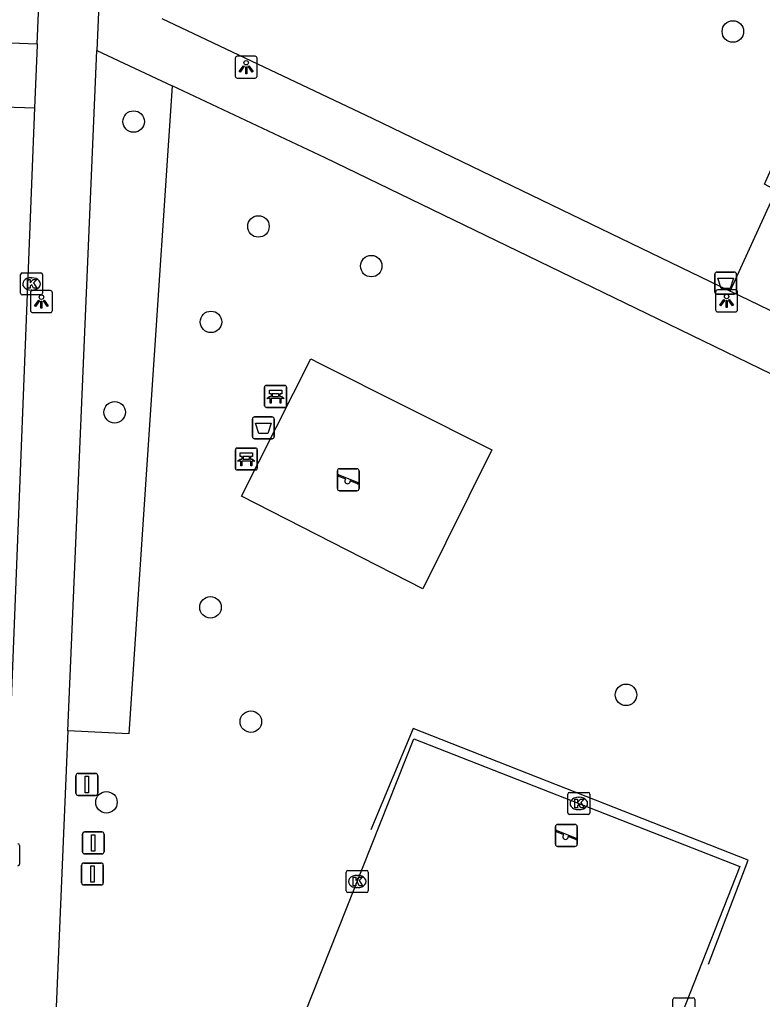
# Model space of a CAD drawing. Extents: x 161355 to 162026, y 386504 to 387459.
# Drawn here: x 161642.93 to 161676.72, y 387150.74 to 387195.32 of the extents above; entities that cross this region are included whole.
import ezdxf

# ---------------------------------------------------------------- set-up
doc = ezdxf.new("R2010")
doc.units = 0
for name, color, linetype in [('IMGEO_Afsluitpaal', 7, 'Continuous'), ('IMGEO_Afvalbak', 7, 'Continuous'), ('IMGEO_Bank', 7, 'Continuous'), ('IMGEO_Boom', 7, 'Continuous'), ('IMGEO_Groenvoorziening', 7, 'Continuous'), ('IMGEO_Hek', 7, 'Continuous'), ('IMGEO_Kolk', 7, 'Continuous'), ('IMGEO_Lichtpunt', 7, 'Continuous'), ('IMGEO_Rijbaan_lokaal_open', 7, 'Continuous'), ('IMGEO_Speelvoorziening', 7, 'Continuous'), ('IMGEO_Verkeersbordpaal', 7, 'Continuous'), ('IMGEO_Voetpad_open', 7, 'Continuous')]:
    doc.layers.add(name, color=color, linetype=linetype)

msp = doc.modelspace()

# ---------------------------------------------------------------- linework, layer by layer
at = {"layer": 'IMGEO_Afsluitpaal'}
for p, q in [((161645.788, 387157.46), (161645.788, 387158.26)), ((161645.788, 387158.26), (161645.788, 387157.46)), ((161645.888, 387158.36), (161646.678, 387158.36)), ((161646.678, 387158.36), (161645.888, 387158.36)), ((161646.778, 387158.26), (161646.778, 387157.46)), ((161646.778, 387157.46), (161646.778, 387158.26)), ((161646.678, 387157.36), (161645.888, 387157.36)), ((161645.888, 387157.36), (161646.678, 387157.36)), ((161645.75, 387156.049), (161645.75, 387156.849)), ((161645.75, 387156.849), (161645.75, 387156.049)), ((161645.85, 387156.949), (161646.64, 387156.949)), ((161646.64, 387156.949), (161645.85, 387156.949)), ((161646.74, 387156.849), (161646.74, 387156.049)), ((161646.74, 387156.049), (161646.74, 387156.849)), ((161646.64, 387155.949), (161645.85, 387155.949)), ((161645.85, 387155.949), (161646.64, 387155.949))]:
    msp.add_line(p, q, dxfattribs=at)
for points in [[(161646.208, 387158.235), (161646.358, 387158.235), (161646.358, 387157.485), (161646.208, 387157.485), (161646.208, 387158.235)], [(161646.17, 387156.824), (161646.32, 387156.824), (161646.32, 387156.074), (161646.17, 387156.074), (161646.17, 387156.824)]]:
    msp.add_lwpolyline(points, dxfattribs=at)
for centre, start, end in [((161645.888, 387158.26), 90, 180), ((161645.888, 387158.26), 90, 180), ((161646.678, 387158.26), 0, 90), ((161646.678, 387158.26), 360, 90), ((161645.888, 387157.46), 180, 270), ((161645.888, 387157.46), 180, 270), ((161646.678, 387157.46), 270, 0), ((161646.678, 387157.46), 270, 0), ((161645.85, 387156.849), 90, 180), ((161645.85, 387156.849), 90, 180), ((161646.64, 387156.849), 0, 90), ((161646.64, 387156.849), 360, 90), ((161645.85, 387156.049), 180, 270), ((161645.85, 387156.049), 180, 270), ((161646.64, 387156.049), 270, 0), ((161646.64, 387156.049), 270, 0)]:
    msp.add_arc(centre, 0.1, start, end, dxfattribs=at)
at = {"layer": 'IMGEO_Afvalbak'}
for p, q in [((161674.556, 387182.938), (161674.556, 387183.738)), ((161674.556, 387183.738), (161674.556, 387182.938)), ((161674.656, 387183.838), (161675.446, 387183.838)), ((161675.446, 387183.838), (161674.656, 387183.838)), ((161675.546, 387183.738), (161675.546, 387182.938)), ((161675.546, 387182.938), (161675.546, 387183.738)), ((161675.446, 387182.838), (161674.656, 387182.838)), ((161674.656, 387182.838), (161675.446, 387182.838)), ((161653.524, 387176.35), (161653.524, 387177.15)), ((161653.524, 387177.15), (161653.524, 387176.35)), ((161653.624, 387177.25), (161654.414, 387177.25)), ((161654.414, 387177.25), (161653.624, 387177.25)), ((161654.514, 387177.15), (161654.514, 387176.35)), ((161654.514, 387176.35), (161654.514, 387177.15)), ((161654.414, 387176.25), (161653.624, 387176.25)), ((161653.624, 387176.25), (161654.414, 387176.25))]:
    msp.add_line(p, q, dxfattribs=at)
for points in [[(161674.699, 387183.552), (161675.403, 387183.552), (161675.254, 387183.082), (161674.848, 387183.082), (161674.699, 387183.552)], [(161653.667, 387176.964), (161654.371, 387176.964), (161654.222, 387176.494), (161653.816, 387176.494), (161653.667, 387176.964)]]:
    msp.add_lwpolyline(points, dxfattribs=at)
for centre, start, end in [((161674.656, 387183.738), 90, 180), ((161674.656, 387183.738), 90, 180), ((161675.446, 387183.738), 0, 90), ((161675.446, 387183.738), 360, 90), ((161674.656, 387182.938), 180, 270), ((161674.656, 387182.938), 180, 270), ((161675.446, 387182.938), 270, 0), ((161675.446, 387182.938), 270, 0), ((161653.624, 387177.15), 90, 180), ((161653.624, 387177.15), 90, 180), ((161654.414, 387177.15), 0, 90), ((161654.414, 387177.15), 360, 90), ((161653.624, 387176.35), 180, 270), ((161653.624, 387176.35), 180, 270), ((161654.414, 387176.35), 270, 0), ((161654.414, 387176.35), 270, 0)]:
    msp.add_arc(centre, 0.1, start, end, dxfattribs=at)
at = {"layer": 'IMGEO_Bank'}
for p, q in [((161654.151, 387178.681), (161654.992, 387178.681)), ((161654.992, 387178.681), (161654.151, 387178.681)), ((161654.076, 387177.756), (161654.076, 387178.597)), ((161654.076, 387178.597), (161654.076, 387177.756)), ((161654.385, 387178.187), (161654.385, 387178.293)), ((161654.429, 387178.293), (161654.429, 387178.187)), ((161654.717, 387178.299), (161654.435, 387178.299)), ((161654.723, 387178.187), (161654.723, 387178.293)), ((161654.767, 387178.293), (161654.767, 387178.187)), ((161655.076, 387178.606), (161655.076, 387177.765)), ((161655.076, 387177.765), (161655.076, 387178.606)), ((161654.773, 387178.079), (161654.38, 387178.079)), ((161654.435, 387178.181), (161654.717, 387178.181)), ((161655.001, 387177.681), (161654.16, 387177.681)), ((161654.16, 387177.681), (161655.001, 387177.681)), ((161652.746, 387174.906), (161652.746, 387175.747)), ((161652.746, 387175.747), (161652.746, 387174.906)), ((161652.821, 387175.831), (161653.662, 387175.831)), ((161653.662, 387175.831), (161652.821, 387175.831)), ((161653.746, 387175.756), (161653.746, 387174.915)), ((161653.746, 387174.915), (161653.746, 387175.756)), ((161653.443, 387175.229), (161653.05, 387175.229)), ((161653.055, 387175.337), (161653.055, 387175.443)), ((161653.099, 387175.443), (161653.099, 387175.337)), ((161653.387, 387175.449), (161653.105, 387175.449)), ((161653.105, 387175.331), (161653.387, 387175.331)), ((161653.393, 387175.337), (161653.393, 387175.443)), ((161653.437, 387175.443), (161653.437, 387175.337)), ((161653.671, 387174.831), (161652.83, 387174.831)), ((161652.83, 387174.831), (161653.671, 387174.831))]:
    msp.add_line(p, q, dxfattribs=at)
for points in [[(161654.379, 387178.299), (161654.293, 387178.299), (161654.293, 387178.46), (161654.856, 387178.46), (161654.856, 387178.299), (161654.773, 387178.299)], [(161654.323, 387178.079), (161654.181, 387178.079), (161654.293, 387178.181), (161654.379, 387178.181)], [(161654.373, 387178.072), (161654.373, 387177.865), (161654.33, 387177.865), (161654.33, 387178.072)], [(161654.773, 387178.181), (161654.856, 387178.181), (161654.968, 387178.079), (161654.829, 387178.079)], [(161654.823, 387178.072), (161654.823, 387177.865), (161654.779, 387177.865), (161654.779, 387178.072)], [(161653.049, 387175.449), (161652.963, 387175.449), (161652.963, 387175.61), (161653.526, 387175.61), (161653.526, 387175.449), (161653.443, 387175.449)], [(161652.993, 387175.229), (161652.851, 387175.229), (161652.963, 387175.331), (161653.049, 387175.331)], [(161653.043, 387175.222), (161653.043, 387175.015), (161653, 387175.015), (161653, 387175.222)], [(161653.443, 387175.331), (161653.526, 387175.331), (161653.638, 387175.229), (161653.499, 387175.229)], [(161653.493, 387175.222), (161653.493, 387175.015), (161653.449, 387175.015), (161653.449, 387175.222)]]:
    msp.add_lwpolyline(points, dxfattribs=at)
for centre, radius, start, end in [((161654.154, 387178.603), 0.0779, 92.4484, 184.2845), ((161654.154, 387178.603), 0.0779, 92.4484, 184.2845), ((161654.998, 387178.603), 0.0779, 2.4484, 94.2845), ((161654.998, 387178.603), 0.0779, 2.4484, 94.2845), ((161654.378, 387178.292), 0.00671, 2.8957, 87.1043), ((161654.435, 387178.292), 0.00671, 92.8957, 177.1043), ((161654.717, 387178.292), 0.00671, 2.8957, 87.1043), ((161654.774, 387178.292), 0.00671, 92.8957, 177.1043), ((161654.323, 387178.072), 0.00671, 2.8957, 87.1043), ((161654.38, 387178.072), 0.00671, 92.8957, 177.1043), ((161654.378, 387178.188), 0.00671, 272.8957, 357.1043), ((161654.435, 387178.188), 0.00671, 182.8957, 267.1043), ((161654.717, 387178.188), 0.00671, 272.8957, 357.1043), ((161654.774, 387178.188), 0.00671, 182.8957, 267.1043), ((161654.772, 387178.072), 0.00671, 2.8957, 87.1043), ((161654.829, 387178.072), 0.00671, 92.8957, 177.1043), ((161654.154, 387177.759), 0.0779, 182.4484, 274.2845), ((161654.154, 387177.759), 0.0779, 182.4484, 274.2845), ((161654.998, 387177.759), 0.0779, 272.4484, 4.2845), ((161654.998, 387177.759), 0.0779, 272.4484, 4.2845), ((161652.824, 387175.753), 0.0779, 92.4484, 184.2845), ((161652.824, 387175.753), 0.0779, 92.4484, 184.2845), ((161653.668, 387175.753), 0.0779, 2.4484, 94.2845), ((161653.668, 387175.753), 0.0779, 2.4484, 94.2845), ((161652.993, 387175.222), 0.00671, 2.8957, 87.1043), ((161653.05, 387175.222), 0.00671, 92.8957, 177.1043), ((161653.048, 387175.442), 0.00671, 2.8957, 87.1043), ((161653.048, 387175.338), 0.00671, 272.8957, 357.1043), ((161653.105, 387175.442), 0.00671, 92.8957, 177.1043), ((161653.105, 387175.338), 0.00671, 182.8957, 267.1043), ((161653.387, 387175.442), 0.00671, 2.8957, 87.1043), ((161653.387, 387175.338), 0.00671, 272.8957, 357.1043), ((161653.444, 387175.442), 0.00671, 92.8957, 177.1043), ((161653.444, 387175.338), 0.00671, 182.8957, 267.1043), ((161653.442, 387175.222), 0.00671, 2.8957, 87.1043), ((161653.499, 387175.222), 0.00671, 92.8957, 177.1043), ((161652.824, 387174.909), 0.0779, 182.4484, 274.2845), ((161652.824, 387174.909), 0.0779, 182.4484, 274.2845), ((161653.668, 387174.909), 0.0779, 272.4484, 4.2845), ((161653.668, 387174.909), 0.0779, 272.4484, 4.2845)]:
    msp.add_arc(centre, radius, start, end, dxfattribs=at)
at = {"layer": 'IMGEO_Boom'}
for centre in [(161675.381, 387194.783), (161648.118, 387190.686), (161653.798, 387185.912), (161658.929, 387184.108), (161651.636, 387181.57), (161647.256, 387177.458), (161651.616, 387168.581), (161670.519, 387164.601), (161653.452, 387163.38), (161646.883, 387159.713)]:
    msp.add_circle(centre, 0.489, dxfattribs=at)
at = {"layer": 'IMGEO_Groenvoorziening'}
for points in [[(161675.258, 387182.967), (161677.355, 387187.544), (161676.815, 387187.831), (161678.614, 387191.852), (161679.214, 387191.601), (161680.481, 387194.244), (161686.065, 387191.554), (161685.681, 387190.731), (161691.646, 387187.654), (161686.911, 387177.338)], [(161649.878, 387192.304), (161647.908, 387162.82), (161645.129, 387162.959)], [(161661.281, 387169.417), (161653.03, 387173.634), (161656.176, 387179.887), (161656.585, 387179.681), (161664.414, 387175.742), (161661.281, 387169.417)], [(161675.696, 387156.788), (161665.817, 387131.67), (161650.924, 387137.534), (161660.866, 387162.6), (161675.696, 387156.788)]]:
    msp.add_lwpolyline(points, dxfattribs=at)
at = {"layer": 'IMGEO_Hek'}
msp.add_lwpolyline([(161674.268, 387152.353), (161676.073, 387157.074), (161660.841, 387163.07), (161658.907, 387158.455)], dxfattribs=at)
at = {"layer": 'IMGEO_Kolk'}
for p, q in [((161642.973, 387182.871), (161642.973, 387183.723)), ((161643.048, 387183.797), (161643.9, 387183.797)), ((161643.461, 387183.577), (161643.486, 387183.577)), ((161643.974, 387183.723), (161643.974, 387182.871)), ((161643.9, 387182.797), (161643.048, 387182.797)), ((161643.484, 387183.017), (161643.459, 387183.017)), ((161667.872, 387159.232), (161667.872, 387160.084)), ((161667.947, 387160.158), (161668.799, 387160.158)), ((161668.873, 387160.084), (161668.873, 387159.232)), ((161668.36, 387159.938), (161668.385, 387159.938)), ((161668.799, 387159.158), (161667.947, 387159.158)), ((161668.383, 387159.378), (161668.358, 387159.378)), ((161642.931, 387157.75), (161642.931, 387156.898)), ((161657.791, 387155.682), (161657.791, 387156.534)), ((161657.866, 387156.608), (161658.718, 387156.608)), ((161658.279, 387156.388), (161658.304, 387156.388)), ((161658.792, 387156.534), (161658.792, 387155.682)), ((161658.718, 387155.608), (161657.866, 387155.608)), ((161658.302, 387155.828), (161658.277, 387155.828)), ((161672.649, 387149.891), (161672.649, 387150.743)), ((161672.724, 387150.817), (161673.576, 387150.817)), ((161673.65, 387150.743), (161673.65, 387149.891))]:
    msp.add_line(p, q, dxfattribs=at)
for points in [[(161642.973, 387182.871), (161642.973, 387183.723)], [(161643.048, 387183.797), (161643.9, 387183.797)], [(161643.974, 387183.723), (161643.974, 387182.871)], [(161643.294, 387183.497), (161643.417, 387183.497), (161643.417, 387183.346), (161643.547, 387183.497), (161643.711, 387183.497), (161643.565, 387183.346), (161643.718, 387183.097), (161643.566, 387183.097), (161643.481, 387183.261), (161643.417, 387183.194), (161643.417, 387183.097), (161643.294, 387183.097), (161643.294, 387183.497)], [(161643.9, 387182.797), (161643.048, 387182.797)], [(161667.872, 387159.232), (161667.872, 387160.084)], [(161667.947, 387160.158), (161668.799, 387160.158)], [(161668.873, 387160.084), (161668.873, 387159.232)], [(161668.193, 387159.858), (161668.316, 387159.858), (161668.316, 387159.707), (161668.446, 387159.858), (161668.61, 387159.858), (161668.464, 387159.707), (161668.617, 387159.458), (161668.465, 387159.458), (161668.38, 387159.622), (161668.316, 387159.555), (161668.316, 387159.458), (161668.193, 387159.458), (161668.193, 387159.858)], [(161668.799, 387159.158), (161667.947, 387159.158)], [(161642.931, 387157.75), (161642.931, 387156.898)], [(161657.791, 387155.682), (161657.791, 387156.534)], [(161657.866, 387156.608), (161658.718, 387156.608)], [(161658.792, 387156.534), (161658.792, 387155.682)], [(161658.112, 387156.308), (161658.235, 387156.308), (161658.235, 387156.157), (161658.365, 387156.308), (161658.529, 387156.308), (161658.383, 387156.157), (161658.536, 387155.908), (161658.384, 387155.908), (161658.299, 387156.072), (161658.235, 387156.005), (161658.235, 387155.908), (161658.112, 387155.908), (161658.112, 387156.308)], [(161658.718, 387155.608), (161657.866, 387155.608)], [(161672.649, 387149.891), (161672.649, 387150.743)], [(161672.724, 387150.817), (161673.576, 387150.817)], [(161673.65, 387150.743), (161673.65, 387149.891)]]:
    msp.add_lwpolyline(points, dxfattribs=at)
for centre, start, end in [((161643.05, 387183.721), 91.552, 178.448), ((161643.05, 387183.721), 91.552, 178.448), ((161643.898, 387183.721), 1.552, 88.448), ((161643.898, 387183.721), 1.552, 88.448), ((161643.05, 387182.873), 181.552, 268.448), ((161643.05, 387182.873), 181.552, 268.448), ((161643.898, 387182.873), 271.552, 358.448), ((161643.898, 387182.873), 271.552, 358.448), ((161667.949, 387160.082), 91.552, 178.448), ((161667.949, 387160.082), 91.552, 178.448), ((161668.797, 387160.082), 1.552, 88.448), ((161668.797, 387160.082), 1.552, 88.448), ((161667.949, 387159.234), 181.552, 268.448), ((161667.949, 387159.234), 181.552, 268.448), ((161668.797, 387159.234), 271.552, 358.448), ((161668.797, 387159.234), 271.552, 358.448), ((161642.855, 387157.748), 1.552, 88.448), ((161642.855, 387157.748), 1.552, 88.448), ((161642.855, 387156.9), 271.552, 358.448), ((161642.855, 387156.9), 271.552, 358.448), ((161657.868, 387156.532), 91.552, 178.448), ((161657.868, 387156.532), 91.552, 178.448), ((161658.716, 387156.532), 1.552, 88.448), ((161658.716, 387156.532), 1.552, 88.448), ((161657.868, 387155.684), 181.552, 268.448), ((161657.868, 387155.684), 181.552, 268.448), ((161658.716, 387155.684), 271.552, 358.448), ((161658.716, 387155.684), 271.552, 358.448), ((161672.726, 387150.741), 91.552, 178.448), ((161672.726, 387150.741), 91.552, 178.448), ((161673.574, 387150.741), 1.552, 88.448), ((161673.574, 387150.741), 1.552, 88.448)]:
    msp.add_arc(centre, 0.0765, start, end, dxfattribs=at)
for centre, major_axis, ratio, start_param, end_param in [((161643.46, 387183.297), (-0.387, 0.002), 0.722429, 4.712389, 7.853982), ((161643.485, 387183.297), (-0.39, 0.002), 0.717154, 1.570796, 4.712389), ((161668.359, 387159.658), (-0.387, 0.002), 0.722429, 4.712389, 7.853982), ((161668.384, 387159.658), (-0.39, 0.002), 0.717154, 1.570796, 4.712389), ((161658.278, 387156.108), (-0.387, 0.002), 0.722429, 4.712389, 7.853982), ((161658.303, 387156.108), (-0.39, 0.002), 0.717154, 1.570796, 4.712389)]:
    msp.add_ellipse(centre, major_axis=major_axis, ratio=ratio, start_param=start_param, end_param=end_param, dxfattribs=at)
at = {"layer": 'IMGEO_Lichtpunt'}
for p, q in [((161652.74, 387193.562), (161652.74, 387192.755)), ((161652.74, 387193.562), (161652.74, 387192.755)), ((161653.642, 387193.657), (161652.834, 387193.657)), ((161653.642, 387193.657), (161652.834, 387193.657)), ((161653.736, 387192.755), (161653.736, 387193.562)), ((161653.736, 387192.755), (161653.736, 387193.562)), ((161652.834, 387192.661), (161653.642, 387192.661)), ((161652.834, 387192.661), (161653.642, 387192.661)), ((161643.427, 387182.897), (161643.427, 387182.09)), ((161643.427, 387182.897), (161643.427, 387182.09)), ((161644.329, 387182.992), (161643.521, 387182.992)), ((161644.329, 387182.992), (161643.521, 387182.992)), ((161644.423, 387182.09), (161644.423, 387182.897)), ((161644.423, 387182.09), (161644.423, 387182.897)), ((161674.595, 387182.927), (161674.595, 387182.12)), ((161674.595, 387182.927), (161674.595, 387182.12)), ((161675.497, 387183.022), (161674.689, 387183.022)), ((161675.497, 387183.022), (161674.689, 387183.022)), ((161675.591, 387182.12), (161675.591, 387182.927)), ((161675.591, 387182.12), (161675.591, 387182.927)), ((161643.521, 387181.996), (161644.329, 387181.996)), ((161643.521, 387181.996), (161644.329, 387181.996)), ((161674.689, 387182.026), (161675.497, 387182.026)), ((161674.689, 387182.026), (161675.497, 387182.026))]:
    msp.add_line(p, q, dxfattribs=at)
for points in [[(161653.114, 387193.226), (161653.153, 387193.198), (161652.965, 387192.936), (161652.927, 387192.963), (161653.114, 387193.226)], [(161653.216, 387193.178), (161653.263, 387193.178), (161653.263, 387192.856), (161653.216, 387192.856), (161653.216, 387193.178)], [(161653.326, 387193.198), (161653.364, 387193.225), (161653.551, 387192.963), (161653.512, 387192.935), (161653.326, 387193.198)], [(161643.801, 387182.561), (161643.84, 387182.533), (161643.652, 387182.271), (161643.614, 387182.298), (161643.801, 387182.561)], [(161643.903, 387182.513), (161643.95, 387182.513), (161643.95, 387182.191), (161643.903, 387182.191), (161643.903, 387182.513)], [(161644.013, 387182.533), (161644.051, 387182.56), (161644.238, 387182.298), (161644.199, 387182.27), (161644.013, 387182.533)], [(161674.969, 387182.591), (161675.008, 387182.563), (161674.82, 387182.301), (161674.782, 387182.328), (161674.969, 387182.591)], [(161675.071, 387182.543), (161675.118, 387182.543), (161675.118, 387182.221), (161675.071, 387182.221), (161675.071, 387182.543)], [(161675.181, 387182.563), (161675.219, 387182.59), (161675.406, 387182.328), (161675.367, 387182.3), (161675.181, 387182.563)]]:
    msp.add_lwpolyline(points, dxfattribs=at)
for centre in [(161653.239, 387193.36), (161643.926, 387182.695), (161675.094, 387182.725)]:
    msp.add_circle(centre, 0.0994, dxfattribs=at)
for centre, start, end in [((161652.834, 387193.562), 90, 180), ((161652.834, 387193.562), 90, 180), ((161653.642, 387193.562), 0, 90), ((161653.642, 387193.562), 0, 90), ((161652.834, 387192.755), 180, 270), ((161652.834, 387192.755), 180, 270), ((161653.642, 387192.755), 270, 0), ((161653.642, 387192.755), 270, 360), ((161643.521, 387182.897), 90, 180), ((161643.521, 387182.897), 90, 180), ((161644.329, 387182.897), 0, 90), ((161644.329, 387182.897), 0, 90), ((161674.689, 387182.927), 90, 180), ((161674.689, 387182.927), 90, 180), ((161675.497, 387182.927), 0, 90), ((161675.497, 387182.927), 0, 90), ((161643.521, 387182.09), 180, 270), ((161643.521, 387182.09), 180, 270), ((161644.329, 387182.09), 270, 0), ((161644.329, 387182.09), 270, 360), ((161674.689, 387182.12), 180, 270), ((161674.689, 387182.12), 180, 270), ((161675.497, 387182.12), 270, 0), ((161675.497, 387182.12), 270, 360)]:
    msp.add_arc(centre, 0.0946, start, end, dxfattribs=at)
at = {"layer": 'IMGEO_Rijbaan_lokaal_open'}
for points in [[(161643.727, 387194.219), (161644.347, 387208.691), (161644.459, 387210.411)], [(161636.861, 387194.478), (161643.727, 387194.219)], [(161643.727, 387194.219), (161643.725, 387194.16), (161643.611, 387191.311)], [(161636.705, 387191.542), (161643.611, 387191.311)], [(161643.611, 387191.311), (161641.655, 387142.032)]]:
    msp.add_lwpolyline(points, dxfattribs=at)
at = {"layer": 'IMGEO_Speelvoorziening'}
for p, q in [((161657.387, 387173.988), (161657.387, 387174.788)), ((161657.387, 387174.788), (161657.387, 387173.988)), ((161657.487, 387174.888), (161658.277, 387174.888)), ((161658.277, 387174.888), (161657.487, 387174.888)), ((161658.377, 387174.788), (161658.377, 387173.988)), ((161658.377, 387173.988), (161658.377, 387174.788)), ((161657.77, 387174.416), (161657.431, 387174.553)), ((161657.456, 387174.613), (161658.332, 387174.26)), ((161658.308, 387174.2), (161657.968, 387174.337)), ((161658.277, 387173.888), (161657.487, 387173.888)), ((161657.487, 387173.888), (161658.277, 387173.888)), ((161667.308, 387157.804), (161667.308, 387158.604)), ((161667.308, 387158.604), (161667.308, 387157.804)), ((161667.408, 387158.704), (161668.198, 387158.704)), ((161668.198, 387158.704), (161667.408, 387158.704)), ((161668.298, 387158.604), (161668.298, 387157.804)), ((161668.298, 387157.804), (161668.298, 387158.604)), ((161667.691, 387158.232), (161667.352, 387158.369)), ((161667.377, 387158.429), (161668.253, 387158.076)), ((161668.229, 387158.016), (161667.889, 387158.153)), ((161668.198, 387157.704), (161667.408, 387157.704)), ((161667.408, 387157.704), (161668.198, 387157.704))]:
    msp.add_line(p, q, dxfattribs=at)
for centre, radius, start, end in [((161657.487, 387174.788), 0.1, 90, 180), ((161657.487, 387174.788), 0.1, 90, 180), ((161658.277, 387174.788), 0.1, 0, 90), ((161658.277, 387174.788), 0.1, 360, 90), ((161657.444, 387174.583), 0.0327, 68.078, 248.078), ((161657.849, 387174.326), 0.12, 130.9928, 5.1632), ((161658.32, 387174.23), 0.0327, 248.078, 68.078), ((161657.487, 387173.988), 0.1, 180, 270), ((161657.487, 387173.988), 0.1, 180, 270), ((161658.277, 387173.988), 0.1, 270, 0), ((161658.277, 387173.988), 0.1, 270, 0), ((161667.408, 387158.604), 0.1, 90, 180), ((161667.408, 387158.604), 0.1, 90, 180), ((161668.198, 387158.604), 0.1, 0, 90), ((161668.198, 387158.604), 0.1, 360, 90), ((161667.365, 387158.399), 0.0327, 68.078, 248.078), ((161667.77, 387158.142), 0.12, 130.9928, 5.1632), ((161667.408, 387157.804), 0.1, 180, 270), ((161667.408, 387157.804), 0.1, 180, 270), ((161668.198, 387157.804), 0.1, 270, 0), ((161668.198, 387157.804), 0.1, 270, 0), ((161668.241, 387158.046), 0.0327, 248.078, 68.078)]:
    msp.add_arc(centre, radius, start, end, dxfattribs=at)
at = {"layer": 'IMGEO_Verkeersbordpaal'}
for p, q in [((161645.497, 387160.123), (161645.497, 387160.923)), ((161645.497, 387160.923), (161645.497, 387160.123)), ((161645.597, 387161.023), (161646.387, 387161.023)), ((161646.387, 387161.023), (161645.597, 387161.023)), ((161646.487, 387160.923), (161646.487, 387160.123)), ((161646.487, 387160.123), (161646.487, 387160.923)), ((161646.387, 387160.023), (161645.597, 387160.023)), ((161645.597, 387160.023), (161646.387, 387160.023))]:
    msp.add_line(p, q, dxfattribs=at)
msp.add_lwpolyline([(161645.917, 387160.898), (161646.067, 387160.898), (161646.067, 387160.148), (161645.917, 387160.148), (161645.917, 387160.898)], dxfattribs=at)
for centre, start, end in [((161645.597, 387160.923), 90, 180), ((161645.597, 387160.923), 90, 180), ((161646.387, 387160.923), 0, 90), ((161646.387, 387160.923), 360, 90), ((161645.597, 387160.123), 180, 270), ((161645.597, 387160.123), 180, 270), ((161646.387, 387160.123), 270, 0), ((161646.387, 387160.123), 270, 0)]:
    msp.add_arc(centre, 0.1, start, end, dxfattribs=at)
at = {"layer": 'IMGEO_Voetpad_open'}
for points in [[(161646.566, 387196.727), (161646.441, 387193.921)], [(161649.409, 387195.376), (161658.97, 387190.834), (161675.258, 387182.967)], [(161645.129, 387162.959), (161646.441, 387193.921)], [(161646.441, 387193.921), (161649.878, 387192.304)], [(161691.948, 387172.013), (161686.953, 387174.434), (161671.453, 387181.946), (161656.838, 387189.029), (161649.878, 387192.304)], [(161686.911, 387177.338), (161675.258, 387182.967)], [(161645.129, 387162.959), (161644.703, 387152.9), (161643.579, 387126.358)]]:
    msp.add_lwpolyline(points, dxfattribs=at)

doc.saveas('drawing.dxf')
